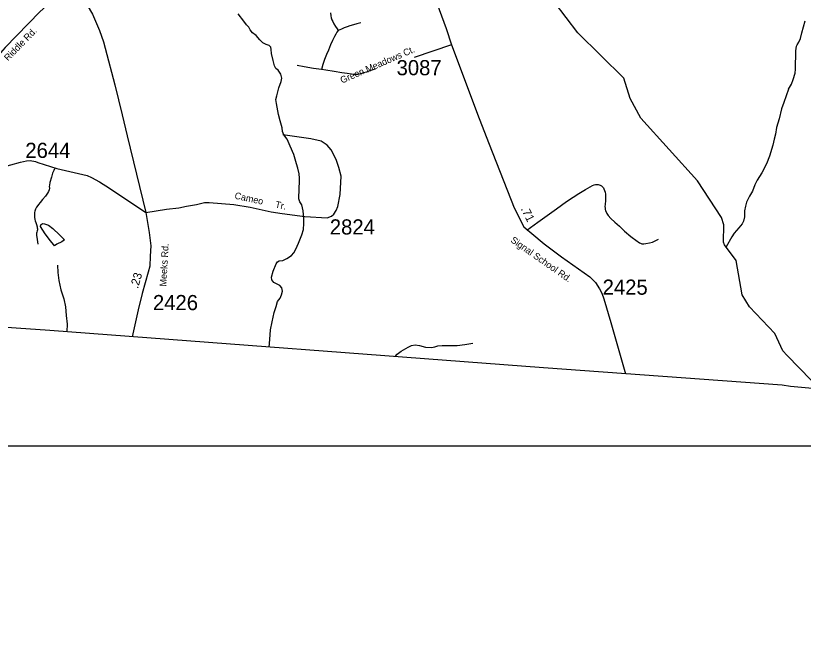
# Model space of a CAD drawing. Extents: x 1268485 to 1426702, y 514839 to 616766.
# Drawn here: x 1357479 to 1365154, y 515585 to 521699 of the extents above; entities that cross this region are included whole.
import ezdxf

# ---------------------------------------------------------------- set-up
doc = ezdxf.new("R2010")
doc.units = 0
for name, color, linetype in [('Old_Level_11', 7, 'Continuous'), ('Old_Level_17', 7, 'Continuous'), ('Old_Level_32', 7, 'Continuous'), ('Old_Level_35', 7, 'Continuous'), ('Old_Level_52', 7, 'Continuous'), ('Old_Level_59', 7, 'Continuous'), ('Old_Level_62', 7, 'Continuous'), ('Old_Level_63', 7, 'Continuous'), ('Old_Level_8', 7, 'Continuous')]:
    doc.layers.add(name, color=color, linetype=linetype)

msp = doc.modelspace()

# ---------------------------------------------------------------- linework, layer by layer
at = {"layer": 'Old_Level_32'}
msp.add_line((1361726.588, 521415.903), (1361362.924, 521292.876), dxfattribs=at)
for points in [[(1361340.563, 522442.504), (1361431.185, 522248.25), (1361515.922, 522009.848), (1361606.543, 521759.673), (1361673.627, 521573.66), (1361726.588, 521415.903)], [(1358031.866, 522051.038), (1357906.61, 521921.461), (1357804.568, 521817.484), (1357715.513, 521735.787), (1357377.847, 521390.435), (1357283.226, 521284.601), (1357238.698, 521212.189), (1357220.145, 521169.484), (1357191.799, 521097.247), (1357138.763, 521018.224), (1357072.466, 520966.767), (1356736.249, 520793.099), (1356622.597, 520743.48), (1356554.407, 520690.185), (1356497.582, 520633.215), (1356318.581, 520347.445), (1356197.354, 520174.697), (1356076.128, 520012.984)], [(1358031.866, 522051.038), (1358071.809, 521978.907), (1358227.971, 521715.241), (1358296.592, 521555.785), (1358334.174, 521444.776), (1358350.561, 521381.638), (1358444.65, 521026.887), (1358515.152, 520733.523), (1358564.005, 520527.319), (1358745.971, 519782.347)], [(1361726.588, 521415.903), (1361997.408, 520697.941), (1362092.012, 520447.72), (1362338.442, 519827.872), (1362430.781, 519641.959), (1362509.632, 519576.974), (1362630.227, 519474.854), (1362797.205, 519349.524), (1363075.502, 519154.568), (1363131.161, 519098.866), (1363169.538, 519039.184), (1363190.693, 518996.738), (1363211.365, 518940.295), (1363278.331, 518708.64), (1363422.598, 518210.79)], [(1358745.971, 519782.347), (1358948.649, 519815.426), (1359069.843, 519825.61), (1359143.9, 519843.729), (1359241.05, 519859.788), (1359318.497, 519878.693), (1359364.88, 519878.693), (1359604.215, 519860.125), (1359763.772, 519832.274), (1359967.856, 519787.713), (1360075.684, 519773.158), (1360296.612, 519744.075), (1360516.081, 519728.133), (1360557.753, 519744.673), (1360578.589, 519766.726), (1360603.214, 519801.643), (1360618.367, 519840.236), (1360641.334, 519956.675), (1360649.62, 520137.033), (1360626.89, 520221.568), (1360602.265, 520296.916), (1360553.017, 520392.479), (1360515.134, 520436.585), (1360454.52, 520475.178), (1360356.022, 520500.906), (1360083.26, 520539.499)], [(1356076.128, 520012.984), (1356146.212, 519994.607), (1356209.667, 519978.986), (1356283.215, 519960.383), (1356362.993, 519958.527), (1356414.942, 519967.81), (1356524.101, 519997.364), (1356783.603, 520070.873), (1357431.412, 520247.297), (1357524.227, 520271.187), (1357584.84, 520285.889), (1357620.893, 520289.021), (1357672.841, 520279.737), (1357694.703, 520269.35), (1357880.999, 520210.952), (1358175.63, 520142.339), (1358218.443, 520123.248), (1358294.211, 520080.981), (1358392.708, 520018.497), (1358745.971, 519782.347)], [(1358745.971, 519782.347), (1358779.44, 519585.515), (1358795.886, 519456.087), (1358790.404, 519356.8), (1358784.922, 519257.513), (1358770.304, 519199.005), (1358709.984, 518992.115), (1358673.994, 518832.231), (1358615.102, 518570.502)]]:
    msp.add_lwpolyline(points, dxfattribs=at)
at = {"layer": 'Old_Level_35'}
for points in [[(1360546.718, 521727.447), (1360550.408, 521698.279), (1360554.715, 521677.876), (1360561.276, 521658.96), (1360569.376, 521641.479), (1360580.244, 521621.077), (1360596.238, 521594.83), (1360610.899, 521571.557), (1360622.997, 521554.332)], [(1360843.223, 521629.074), (1360804.673, 521619.59), (1360769.609, 521610.106), (1360736.083, 521599.956), (1360708.504, 521591.19), (1360680.719, 521580.271), (1360653.14, 521569.352), (1360622.997, 521554.332)], [(1360622.997, 521554.332), (1360609.361, 521539.466), (1360597.776, 521519.063), (1360586.088, 521495.02), (1360567.12, 521456.42), (1360548.153, 521415.614), (1360526.417, 521363.89), (1360509.603, 521320.931), (1360489.611, 521270.848), (1360472.386, 521224.198), (1360460.801, 521173.756)], [(1360460.801, 521173.756), (1360382.778, 521185.392), (1360288.865, 521201.438), (1360221.71, 521213.074)], [(1360981.838, 521178.984), (1360960.513, 521172.269), (1360939.392, 521166.476), (1360921.348, 521159.915), (1360898.587, 521150.43), (1360868.034, 521141.665), (1360843.223, 521133.668), (1360816.259, 521127.824), (1360792.985, 521126.389), (1360774.735, 521126.389), (1360750.027, 521128.542), (1360707.786, 521134.386), (1360658.881, 521141.665), (1360583.832, 521154.071), (1360501.504, 521167.194), (1360460.801, 521173.756)], [(1357856.229, 520206.525), (1357852.128, 520189.608), (1357836.647, 520163.925), (1357826.497, 520126.042), (1357812.245, 520072.677), (1357806.914, 520048.327), (1357806.299, 520034.794), (1357807.529, 520018.595), (1357806.299, 520003.728), (1357797.379, 519985.479), (1357788.665, 519969.228), (1357768.364, 519942.213), (1357740.58, 519909.097), (1357716.999, 519880.03), (1357702.133, 519860.448), (1357693.418, 519848.914), (1357683.165, 519833.381), (1357672.4, 519813.132), (1357666.248, 519794.165), (1357663.583, 519781.349), (1357662.25, 519767.816), (1357660.917, 519753.616), (1357662.25, 519735.366), (1357665.633, 519715.118), (1357669.632, 519700.251), (1357674.348, 519683.334), (1357682.55, 519663.752), (1357687.881, 519643.452), (1357689.214, 519633.302), (1357690.65, 519623.203), (1357690.65, 519612.386), (1357687.881, 519602.236), (1357684.498, 519591.419), (1357681.832, 519579.937), (1357681.115, 519569.12), (1357681.832, 519557.638), (1357683.883, 519540.054), (1357693.418, 519473.104)], [(1362459.853, 519608.901), (1362567.608, 519686.82), (1362748.977, 519817.234), (1362848.12, 519887.925), (1362911.481, 519930.166), (1362966.127, 519966.614), (1363032.461, 520006.65), (1363076.855, 520032.897), (1363098.796, 520045.251), (1363117.763, 520051.813), (1363130.784, 520054.017), (1363143.292, 520054.735), (1363154.878, 520053.299), (1363166.463, 520051.095), (1363176.716, 520047.455), (1363186.866, 520041.611), (1363195.58, 520035.05), (1363201.527, 520028.488), (1363206.653, 520021.926), (1363212.395, 520011.008), (1363218.239, 519996.449), (1363222.647, 519980.455), (1363226.236, 519960.052), (1363226.953, 519933.088), (1363226.953, 519898.075), (1363222.647, 519860.243), (1363221.109, 519840.507), (1363222.647, 519824.513), (1363224.8, 519809.954), (1363227.774, 519798.266), (1363232.797, 519786.629), (1363240.794, 519773.557), (1363254.635, 519752.385), (1363278.729, 519724.703), (1363318.714, 519688.307), (1363362.493, 519648.219), (1363413.551, 519600.852), (1363474.656, 519548.41), (1363534.326, 519502.479), (1363546.732, 519494.482), (1363558.523, 519487.202), (1363567.237, 519482.844), (1363573.799, 519479.923), (1363581.796, 519477.77), (1363590.511, 519477), (1363601.378, 519476.283), (1363618.91, 519478.487), (1363654.589, 519485.049), (1363685.962, 519493.046), (1363723.897, 519513.449), (1363742.044, 519520.728)]]:
    msp.add_lwpolyline(points, dxfattribs=at)
at = {"layer": 'Old_Level_52'}
msp.add_lwpolyline([(1390386.565, 515584.903), (1384780.066, 516073.469), (1382090.885, 516373.285), (1380837.056, 516499.357), (1377653.026, 516857.552), (1375435.218, 517115.671), (1374243.431, 517242.496), (1370986.027, 517544.143), (1365028.634, 518085.998), (1364947.704, 518099.982), (1362624.375, 518268.785), (1357811.876, 518630.949), (1356167.665, 518747.074), (1351928.686, 519072.487), (1346107.779, 519526.78), (1342010.801, 519849.137), (1339673.829, 520032.629), (1338463.06, 520121.224), (1334735.72, 520417.336), (1328377.203, 520903.463), (1327643.106, 520964.699), (1325231.308, 521115.741), (1322642.809, 521300.009)], dxfattribs=at)
at = {"layer": 'Old_Level_59'}
for points in [[(1364956.055, 518435.08), (1364877.11, 518604.094), (1364632.073, 518861.793), (1364560.099, 518978.109), (1364500.122, 519314.087), (1364387.138, 519467.363), (1364375.613, 519491.601), (1364381.317, 519662.816), (1364359.148, 519733.777), (1364125.081, 520089.748), (1363572.159, 520701.521), (1363468.095, 520894.013), (1363405.144, 521088.967), (1362957.105, 521531.264), (1362503.119, 522134.527), (1362222.096, 522241.923), (1362111.162, 522500.186), (1362112.085, 522552.679), (1362087.069, 522569.596), (1362043.085, 522836.369), (1361776.107, 523199.516), (1361680.143, 523368.889), (1361516.101, 523824.31)], [(1357887.705, 519268.001), (1357890.985, 519197.822), (1357898.983, 519119.595), (1357919.693, 519027.988), (1357947.477, 518942.174), (1357965.522, 518863.639), (1357972.391, 518779.413), (1357979.26, 518695.137), (1357978.44, 518622.087), (1357978.161, 518618.666)], [(1365389.529, 518057.883), (1365232.627, 518149.468), (1364996.922, 518388.308), (1364956.055, 518435.08)]]:
    msp.add_lwpolyline(points, dxfattribs=at)
at = {"layer": 'Old_Level_62'}
for points in [[(1360122.567, 519334.028), (1360167.269, 519363.504), (1360189.824, 519388.47), (1360208.689, 519424.2), (1360233.911, 519483.614), (1360267.744, 519563.379), (1360284.866, 519614.693), (1360288.147, 519672.928), (1360287.327, 519724.601), (1360280.868, 519796.984), (1360268.257, 519855.476), (1360248.777, 519885.413), (1360239.447, 519915.966), (1360238.114, 519946.365), (1360240.882, 519982.403), (1360243.958, 520116.097), (1360242.83, 520157.978), (1360230.015, 520214.06), (1360214.943, 520254.558), (1360190.85, 520345.293), (1360154.658, 520428.084), (1360124.105, 520495.187), (1360093.142, 520537.632), (1360079.814, 520571.568), (1360076.636, 520607.76), (1360056.13, 520676.248), (1360041.469, 520736.482), (1360019.734, 520843.57), (1360012.659, 520881.454), (1360023.425, 520917.338), (1360043.212, 520996.539), (1360066.588, 521058.465), (1360071.202, 521091.991), (1360064.127, 521130.745), (1360036.958, 521169.039), (1360015.223, 521183.393), (1360001.792, 521209.947), (1359988.976, 521261.876), (1359970.521, 521330.364), (1359967.445, 521370.656), (1359965.805, 521392.854), (1359950.119, 521409.565), (1359918.438, 521420.023), (1359888.705, 521436.222), (1359857.332, 521463.135), (1359822.269, 521505.683), (1359786.897, 521532.648), (1359765.469, 521560.996), (1359749.988, 521587.551), (1359728.56, 521611.798), (1359701.39, 521646.811), (1359646.846, 521717.656)], [(1365011.317, 520981.929), (1365038.383, 521033.09), (1365055.608, 521078.662), (1365075.293, 521140.64), (1365078.369, 521178.369), (1365082.572, 521357.995), (1365087.493, 521402.184), (1365093.748, 521416.025), (1365112.305, 521441.912), (1365129.016, 521477.694), (1365142.14, 521530.751), (1365172.693, 521650.758)], [(1365011.317, 520981.929), (1364964.462, 520854.848), (1364943.034, 520791.282), (1364920.889, 520693.267), (1364895.052, 520610.067), (1364883.672, 520546.296), (1364872.496, 520494.828), (1364859.168, 520438.49), (1364826.872, 520331.607), (1364795.192, 520254.302), (1364749.26, 520169.051), (1364705.686, 520097.745), (1364682.721, 520050.583), (1364659.345, 519991.169), (1364630.125, 519939.239), (1364602.853, 519882.338), (1364591.985, 519842.352), (1364582.963, 519796.574), (1364581.732, 519740.8), (1364570.865, 519698.354), (1364558.151, 519670.724), (1364525.343, 519631.969), (1364480.129, 519580.347), (1364457.368, 519543.079), (1364402.148, 519447)], [(1357878.58, 519471.926), (1357858.28, 519458.392), (1357848.437, 519468.44), (1357817.269, 519505.144), (1357764.673, 519574.349), (1357722.228, 519644.938), (1357724.586, 519661.291), (1357740.99, 519674.927), (1357760.88, 519670.416), (1357798.61, 519657.344), (1357841.876, 519624.485), (1357904.621, 519563.327), (1357953.424, 519513.91), (1357929.125, 519496.327), (1357878.58, 519471.926)], [(1359949.957, 518470.049), (1359955.142, 518545.5), (1359963.242, 518637.261), (1359978.928, 518717.385), (1359999.023, 518808.89), (1360016.248, 518865.997), (1360031.319, 518914.082), (1360056.028, 518947.248), (1360068.741, 518978.981), (1360077.558, 519014.916), (1360074.278, 519047.006), (1360054.695, 519069.511), (1360019.119, 519088.324), (1359993.385, 519101.14), (1359973.905, 519125.336), (1359970.521, 519151.634), (1359987.848, 519211.202), (1360017.273, 519280.355), (1360031.729, 519300.605), (1360048.031, 519310.088), (1360082.172, 519315.163), (1360122.567, 519334.028)], [(1361176.579, 518377.739), (1361196.63, 518399.914), (1361237.23, 518429.441), (1361304.18, 518469.939), (1361336.476, 518484.908), (1361372.565, 518490.752), (1361414.6, 518487.419), (1361472.22, 518469.887), (1361530.147, 518467.068), (1361562.341, 518472.143), (1361594.636, 518483.831), (1361636.569, 518484.6), (1361720.743, 518484.548), (1361780.721, 518485.01), (1361857, 518495.775), (1361935.33, 518508.129)]]:
    msp.add_lwpolyline(points, dxfattribs=at)
at = {"layer": 'Old_Level_63'}
msp.add_lwpolyline([(1305516.95, 529802.059), (1368033.021, 529802.059), (1368033.021, 517504.204), (1305516.95, 517504.204), (1305516.95, 529802.059)], dxfattribs=at)

# ---------------------------------------------------------------- texts
at = {"layer": 'Old_Level_11'}
for s, height, rotation, p in [('Riddle Rd.', 65.6167, 45.6446667, (1357405.137, 521253.107)), ('Green Meadows Ct.', 65.61666, 23.3952333, (1360658.993, 521037.111)), ('Cameo     Tr.', 65.61666, 347.6829722, (1359607.955, 519917.222)), ('Signal School Rd.', 65.61666, 324.9874722, (1362296.552, 519498.746)), ('Meeks Rd.', 65.6167, 86.8399889, (1358946.716, 519059.519))]:
    msp.add_text(s, height=height, rotation=rotation, dxfattribs=at).set_placement(p)
at = {"layer": 'Old_Level_17'}
for s, rotation, p in [('.71', 296.4126778, (1362399.17, 519817.564)), ('.23', 73.7456583, (1358670.466, 519035.837))]:
    msp.add_text(s, height=82.0208, rotation=rotation, dxfattribs=at).set_placement(p)
at = {"layer": 'Old_Level_8'}
for s, p in [('3087', (1361190.962, 521119.075)), ('2644', (1357572.804, 520313.398)), ('2824', (1360540.239, 519567.378)), ('2425', (1363199.225, 518980.632)), ('2426', (1358816.404, 518830.157))]:
    msp.add_text(s, height=147.6375, dxfattribs=at).set_placement(p)

doc.saveas('drawing.dxf')
